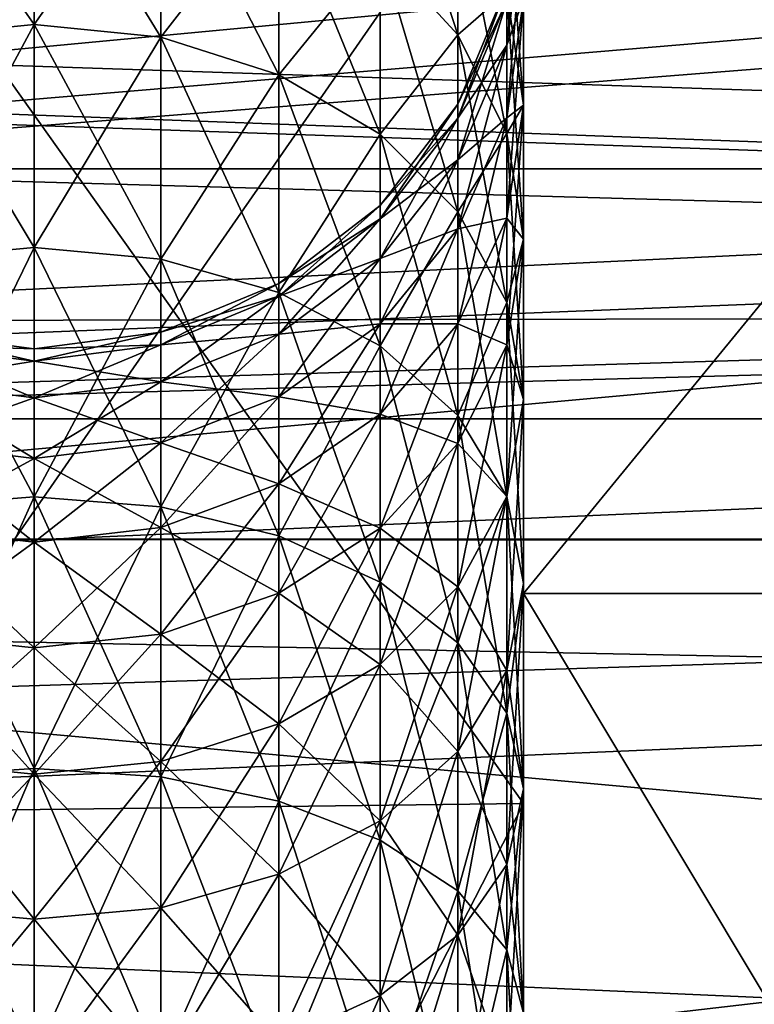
# Model space of a CAD drawing. Extents: x 0 to 200, y 18 to 95.
# Tile 352 of 491: x 150.66 to 152.76, y 50.55 to 53.37. Entities that reach past the tile are written whole.
import ezdxf

# ---------------------------------------------------------------- set-up
doc = ezdxf.new("R2010")
doc.units = 0

msp = doc.modelspace()

# ---------------------------------------------------------------- linework, layer by layer
for points in [[(101.204079, 54.298084, 38.928932), (174.799988, 55.887272, 41), (174.799988, 52.227016, 37.339745)], [(174.799988, 55.887272, 51), (115.346222, 54.298084, 53.071068), (174.799988, 52.227016, 54.660255)], [(152.099991, 53.982014, 42.099998), (152.099991, 55.021244, 41.5), (152.099991, 51.127014, 39.245003)], [(152.099991, 55.021244, 41.5), (152.099991, 51.727016, 38.205772), (152.099991, 51.127014, 39.245003)], [(152.099991, 55.021244, 41.5), (154.799988, 51.727016, 38.205772), (152.099991, 51.727016, 38.205772)], [(152.099991, 55.021244, 41.5), (154.799988, 55.021244, 41.5), (154.799988, 51.727016, 38.205772)], [(152.099991, 55.021244, 50.5), (152.099991, 53.982014, 49.900002), (152.099991, 51.727016, 53.794228)], [(154.799988, 55.021244, 50.5), (152.099991, 55.021244, 50.5), (152.099991, 51.727016, 53.794228)], [(154.799988, 51.727016, 53.794228), (154.799988, 55.021244, 50.5), (152.099991, 51.727016, 53.794228)], [(135.799988, 54.627644, 36.553799), (162.821793, 54.163807, 36.208118), (135.799988, 51.886112, 34.941391)], [(162.640335, 54.414803, 55.581314), (135.799988, 54.627644, 55.446201), (135.799988, 51.886112, 57.058609)], [(165.799988, 54.640976, 39.667881), (136.799988, 53.611908, 38.631443), (165.799988, 52.537247, 37.82296)], [(136.799988, 53.611908, 53.368557), (165.799988, 54.640976, 52.332119), (165.799988, 52.537247, 54.17704)], [(162.911285, 54.031204, 55.884483), (162.640335, 54.414803, 55.581314), (135.799988, 51.886112, 57.058609)], [(101.204079, 54.298084, 38.928932), (174.799988, 52.227016, 37.339745), (99.614899, 52.227016, 37.339745)], [(174.799988, 52.227016, 54.660255), (115.346222, 54.298084, 53.071068), (116.93541, 52.227016, 54.660255)], [(162.821793, 54.163807, 36.208118), (163.43602, 53.207344, 35.610722), (135.799988, 51.886112, 34.941391)], [(163.729385, 52.725121, 56.660549), (162.911285, 54.031204, 55.884483), (135.799988, 51.886112, 57.058609)], [(151.689941, 53.568325, 41.829254), (151.689941, 54.009644, 42.593636), (151.91243, 53.326077, 41.988586)], [(151.689941, 54.009644, 42.593636), (151.91243, 53.750534, 42.723766), (151.91243, 53.326077, 41.988586)], [(152.099991, 51.127014, 52.754997), (152.099991, 53.982014, 49.900002), (150.100616, 51.102016, 52.711697)], [(152.099991, 53.982014, 49.900002), (150.100616, 53.938713, 49.875), (150.100616, 51.102016, 52.711697)], [(150.100616, 53.938713, 42.125), (152.099991, 53.982014, 42.099998), (152.099991, 51.127014, 39.245003)], [(152.099991, 51.727016, 53.794228), (152.099991, 53.982014, 49.900002), (152.099991, 51.127014, 52.754997)], [(150.100616, 53.938713, 42.125), (152.099991, 51.127014, 39.245003), (150.100616, 51.102016, 39.288303)], [(150.699997, 53.910919, 50.396072), (150.337646, 53.871063, 50.369858), (150.337646, 53.318829, 51.111637)], [(150.699997, 53.355373, 51.1423), (150.699997, 53.910919, 50.396072), (150.337646, 53.318829, 51.111637)], [(150.337646, 53.871063, 41.630142), (150.699997, 53.910919, 41.603928), (150.699997, 53.355373, 40.8577)], [(150.699997, 53.355373, 40.8577), (150.699997, 53.910919, 41.603928), (151.062332, 53.318829, 40.888363)], [(150.699997, 53.910919, 41.603928), (151.062332, 53.871063, 41.630142), (151.062332, 53.318829, 40.888363)], [(151.062332, 53.871063, 50.369858), (150.699997, 53.910919, 50.396072), (150.699997, 53.355373, 51.1423)], [(150.337646, 53.871063, 41.630142), (150.699997, 53.355373, 40.8577), (150.337646, 53.318829, 40.888363)], [(151.062332, 53.871063, 50.369858), (150.699997, 53.355373, 51.1423), (151.062332, 53.318829, 51.111637)], [(151.062332, 53.318829, 40.888363), (151.062332, 53.871063, 41.630142), (151.399994, 53.211689, 40.978264)], [(151.062332, 53.871063, 41.630142), (151.399994, 53.754211, 41.706997), (151.399994, 53.211689, 40.978264)], [(151.399994, 53.754211, 50.293003), (151.062332, 53.871063, 50.369858), (151.062332, 53.318829, 51.111637)], [(159.5, 52.942783, 42.700001), (133, 53.827015, 46), (133, 52.942783, 42.700001)], [(159.5, 53.827015, 46), (133, 53.827015, 46), (159.5, 52.942783, 42.700001)], [(159.5, 53.827015, 46), (159.5, 52.942783, 49.299999), (133, 52.942783, 49.299999)], [(133, 53.827015, 46), (159.5, 53.827015, 46), (133, 52.942783, 49.299999)], [(152.099991, 53.649113, 44.477936), (152.099991, 53.782387, 45.233788), (152.052292, 53.296532, 44.561497)], [(152.099991, 53.782387, 45.233788), (152.052292, 53.422493, 45.275852), (152.052292, 53.296532, 44.561497)], [(151.399994, 53.754211, 50.293003), (151.062332, 53.318829, 51.111637), (151.399994, 53.211689, 51.021736)], [(151.399994, 53.211689, 40.978264), (151.399994, 53.754211, 41.706997), (151.689941, 53.041252, 41.121273)], [(151.399994, 53.754211, 41.706997), (151.689941, 53.568325, 41.829254), (151.689941, 53.041252, 41.121273)], [(151.689941, 53.568325, 50.170746), (151.399994, 53.754211, 50.293003), (151.399994, 53.211689, 51.021736)], [(151.91243, 53.750534, 49.276234), (151.689941, 53.568325, 50.170746), (151.91243, 53.326077, 50.011417)], [(151.91243, 53.326077, 41.988586), (151.91243, 53.750534, 42.723766), (152.052292, 53.043972, 42.174129)], [(151.91243, 53.750534, 42.723766), (152.052292, 53.448795, 42.875305), (152.052292, 53.043972, 42.174129)], [(152.052292, 53.448795, 49.124695), (151.91243, 53.750534, 49.276234), (151.91243, 53.326077, 50.011417)], [(152.052292, 53.448795, 42.875305), (152.052292, 53.769482, 43.618736), (152.099991, 53.124989, 43.037926)], [(152.052292, 53.769482, 43.618736), (152.099991, 53.428986, 43.742668), (152.099991, 53.124989, 43.037926)], [(152.099991, 53.428986, 43.742668), (152.099991, 53.649113, 44.477936), (152.052292, 53.088493, 43.866596)], [(152.099991, 53.649113, 44.477936), (152.052292, 53.296532, 44.561497), (152.052292, 53.088493, 43.866596)], [(152.052292, 53.422493, 46.724148), (152.099991, 53.649113, 47.522064), (152.052292, 53.296532, 47.438503)], [(152.099991, 53.649113, 47.522064), (152.099991, 53.428986, 48.257332), (152.052292, 53.296532, 47.438503)], [(165.799988, 52.537247, 37.82296), (136.799988, 53.611908, 38.631443), (136.799988, 52.48365, 37.906357)], [(136.799988, 53.611908, 53.368557), (165.799988, 52.537247, 54.17704), (136.799988, 52.48365, 54.093643)], [(151.689941, 53.568325, 50.170746), (151.399994, 53.211689, 51.021736), (151.689941, 53.041252, 50.878727)], [(151.689941, 53.041252, 41.121273), (151.689941, 53.568325, 41.829254), (151.91243, 52.819141, 41.307652)], [(151.689941, 53.568325, 41.829254), (151.91243, 53.326077, 41.988586), (151.91243, 52.819141, 41.307652)], [(151.91243, 53.326077, 50.011417), (151.689941, 53.568325, 50.170746), (151.689941, 53.041252, 50.878727)], [(152.052292, 53.422493, 45.275852), (152.052292, 53.464668, 46), (151.91243, 53.08712, 45.315052)], [(152.052292, 53.464668, 46), (151.91243, 53.127014, 46), (151.91243, 53.08712, 45.315052)], [(152.052292, 53.464668, 46), (152.052292, 53.422493, 46.724148), (151.91243, 53.127014, 46)], [(152.052292, 53.448795, 49.124695), (151.91243, 53.326077, 50.011417), (152.052292, 53.043972, 49.825871)], [(152.052292, 53.043972, 42.174129), (152.052292, 53.448795, 42.875305), (152.099991, 52.741234, 42.373241)], [(152.052292, 53.448795, 42.875305), (152.099991, 53.124989, 43.037926), (152.099991, 52.741234, 42.373241)], [(152.099991, 53.124989, 48.962074), (152.052292, 53.448795, 49.124695), (152.052292, 53.043972, 49.825871)], [(152.099991, 53.428986, 48.257332), (152.052292, 53.448795, 49.124695), (152.099991, 53.124989, 48.962074)], [(152.052292, 53.296532, 44.561497), (152.052292, 53.422493, 45.275852), (151.91243, 52.967979, 44.639366)], [(152.052292, 53.422493, 45.275852), (151.91243, 53.08712, 45.315052), (151.91243, 52.967979, 44.639366)], [(151.91243, 53.127014, 46), (152.052292, 53.422493, 46.724148), (151.91243, 53.08712, 46.684948)], [(152.052292, 53.422493, 46.724148), (152.052292, 53.296532, 47.438503), (151.91243, 53.08712, 46.684948)], [(152.099991, 53.124989, 43.037926), (152.099991, 53.428986, 43.742668), (152.052292, 52.801186, 43.200546)], [(152.099991, 53.428986, 43.742668), (152.052292, 53.088493, 43.866596), (152.052292, 52.801186, 43.200546)], [(152.052292, 53.296532, 47.438503), (152.099991, 53.428986, 48.257332), (152.052292, 53.088493, 48.133404)], [(152.099991, 53.428986, 48.257332), (152.099991, 53.124989, 48.962074), (152.052292, 53.088493, 48.133404)], [(150.699997, 53.355373, 51.1423), (150.337646, 53.318829, 51.111637), (150.337646, 52.684212, 51.78429)], [(150.699997, 52.716949, 51.818989), (150.699997, 53.355373, 51.1423), (150.337646, 52.684212, 51.78429)], [(150.337646, 53.318829, 40.888363), (150.699997, 53.355373, 40.8577), (150.699997, 52.716949, 40.181011)], [(150.699997, 52.716949, 40.181011), (150.699997, 53.355373, 40.8577), (151.062332, 52.684212, 40.21571)], [(150.699997, 53.355373, 40.8577), (151.062332, 53.318829, 40.888363), (151.062332, 52.684212, 40.21571)], [(151.062332, 53.318829, 51.111637), (150.699997, 53.355373, 51.1423), (150.699997, 52.716949, 51.818989)], [(150.337646, 53.318829, 40.888363), (150.699997, 52.716949, 40.181011), (150.337646, 52.684212, 40.21571)], [(151.062332, 53.318829, 51.111637), (150.699997, 52.716949, 51.818989), (151.062332, 52.684212, 51.78429)], [(151.062332, 52.684212, 40.21571), (151.062332, 53.318829, 40.888363), (151.399994, 52.588234, 40.31744)], [(151.062332, 53.318829, 40.888363), (151.399994, 53.211689, 40.978264), (151.399994, 52.588234, 40.31744)], [(151.399994, 53.211689, 51.021736), (151.062332, 53.318829, 51.111637), (151.062332, 52.684212, 51.78429)], [(151.91243, 53.326077, 50.011417), (151.689941, 53.041252, 50.878727), (151.91243, 52.819141, 50.692348)], [(151.91243, 52.819141, 41.307652), (151.91243, 53.326077, 41.988586), (152.052292, 52.560482, 41.524689)], [(151.91243, 53.326077, 41.988586), (152.052292, 53.043972, 42.174129), (152.052292, 52.560482, 41.524689)], [(152.052292, 53.043972, 49.825871), (151.91243, 53.326077, 50.011417), (151.91243, 52.819141, 50.692348)], [(152.052292, 53.088493, 43.866596), (152.052292, 53.296532, 44.561497), (151.91243, 52.771202, 43.982082)], [(152.052292, 53.296532, 44.561497), (151.91243, 52.967979, 44.639366), (151.91243, 52.771202, 43.982082)], [(151.91243, 53.08712, 46.684948), (152.052292, 53.296532, 47.438503), (151.91243, 52.967979, 47.360634)], [(152.052292, 53.296532, 47.438503), (152.052292, 53.088493, 48.133404), (151.91243, 52.967979, 47.360634)], [(163.43602, 53.207344, 35.610722), (163.580246, 52.98278, 35.470463), (135.799988, 51.886112, 34.941391)], [(151.399994, 53.211689, 51.021736), (151.062332, 52.684212, 51.78429), (151.399994, 52.588234, 51.68256)], [(151.399994, 52.588234, 40.31744), (151.399994, 53.211689, 40.978264), (151.689941, 52.435555, 40.479271)], [(151.399994, 53.211689, 40.978264), (151.689941, 53.041252, 41.121273), (151.689941, 52.435555, 40.479271)], [(151.689941, 53.041252, 50.878727), (151.399994, 53.211689, 51.021736), (151.399994, 52.588234, 51.68256)], [(151.91243, 53.08712, 45.315052), (151.91243, 53.127014, 46), (151.689941, 52.799133, 45.348713)], [(151.91243, 53.127014, 46), (151.689941, 52.837067, 46), (151.689941, 52.799133, 45.348713)], [(151.91243, 53.127014, 46), (151.91243, 53.08712, 46.684948), (151.689941, 52.837067, 46)], [(152.099991, 52.741234, 42.373241), (152.099991, 53.124989, 43.037926), (152.052292, 52.438499, 42.572353)], [(152.099991, 53.124989, 43.037926), (152.052292, 52.801186, 43.200546), (152.052292, 52.438499, 42.572353)], [(152.099991, 53.124989, 48.962074), (152.052292, 53.043972, 49.825871), (152.099991, 52.741234, 49.626759)], [(152.052292, 52.801186, 48.799454), (152.099991, 53.124989, 48.962074), (152.099991, 52.741234, 49.626759)], [(152.052292, 53.088493, 48.133404), (152.099991, 53.124989, 48.962074), (152.052292, 52.801186, 48.799454)], [(151.91243, 52.967979, 44.639366), (151.91243, 53.08712, 45.315052), (151.689941, 52.685844, 44.706234)], [(151.91243, 53.08712, 45.315052), (151.689941, 52.799133, 45.348713), (151.689941, 52.685844, 44.706234)], [(151.689941, 52.837067, 46), (151.91243, 53.08712, 46.684948), (151.689941, 52.799133, 46.651287)], [(151.91243, 53.08712, 46.684948), (151.91243, 52.967979, 47.360634), (151.689941, 52.799133, 46.651287)], [(152.052292, 52.801186, 43.200546), (152.052292, 53.088493, 43.866596), (151.91243, 52.499447, 43.352085)], [(152.052292, 53.088493, 43.866596), (151.91243, 52.771202, 43.982082), (151.91243, 52.499447, 43.352085)], [(151.91243, 52.967979, 47.360634), (152.052292, 53.088493, 48.133404), (151.91243, 52.771202, 48.017918)], [(152.052292, 53.088493, 48.133404), (152.052292, 52.801186, 48.799454), (151.91243, 52.771202, 48.017918)], [(151.689941, 53.041252, 50.878727), (151.399994, 52.588234, 51.68256), (151.689941, 52.435555, 51.520729)], [(151.689941, 52.435555, 40.479271), (151.689941, 53.041252, 41.121273), (151.91243, 52.23658, 40.690174)], [(151.689941, 53.041252, 41.121273), (151.91243, 52.819141, 41.307652), (151.91243, 52.23658, 40.690174)], [(151.91243, 52.819141, 50.692348), (151.689941, 53.041252, 50.878727), (151.689941, 52.435555, 51.520729)], [(152.052292, 53.043972, 49.825871), (151.91243, 52.819141, 50.692348), (152.052292, 52.560482, 50.475311)], [(152.052292, 52.560482, 41.524689), (152.052292, 53.043972, 42.174129), (152.099991, 52.282909, 41.757603)], [(152.052292, 53.043972, 42.174129), (152.099991, 52.741234, 42.373241), (152.099991, 52.282909, 41.757603)], [(152.099991, 52.741234, 49.626759), (152.052292, 53.043972, 49.825871), (152.052292, 52.560482, 50.475311)], [(135.799988, 51.886112, 34.941391), (163.580246, 52.98278, 35.470463), (164.1866, 51.880817, 34.95274)], [(151.91243, 52.771202, 43.982082), (151.91243, 52.967979, 44.639366), (151.689941, 52.498737, 44.081249)], [(151.91243, 52.967979, 44.639366), (151.689941, 52.685844, 44.706234), (151.689941, 52.498737, 44.081249)], [(151.689941, 52.799133, 46.651287), (151.91243, 52.967979, 47.360634), (151.689941, 52.685844, 47.293766)], [(151.91243, 52.967979, 47.360634), (151.91243, 52.771202, 48.017918), (151.689941, 52.685844, 47.293766)], [(159.5, 50.527016, 40.284233), (133, 52.942783, 42.700001), (133, 50.527016, 40.284233)], [(159.5, 52.942783, 42.700001), (133, 52.942783, 42.700001), (159.5, 50.527016, 40.284233)], [(159.5, 52.942783, 49.299999), (159.5, 50.527016, 51.715767), (133, 50.527016, 51.715767)], [(133, 52.942783, 49.299999), (159.5, 52.942783, 49.299999), (133, 50.527016, 51.715767)], [(151.689941, 52.799133, 45.348713), (151.689941, 52.837067, 46), (151.399994, 52.578152, 45.374542)], [(151.689941, 52.837067, 46), (151.399994, 52.614578, 46), (151.399994, 52.578152, 45.374542)], [(151.689941, 52.837067, 46), (151.689941, 52.799133, 46.651287), (151.399994, 52.614578, 46)], [(151.689941, 52.685844, 44.706234), (151.689941, 52.799133, 45.348713), (151.399994, 52.469357, 44.757542)], [(151.689941, 52.799133, 45.348713), (151.399994, 52.578152, 45.374542), (151.399994, 52.469357, 44.757542)], [(151.399994, 52.614578, 46), (151.689941, 52.799133, 46.651287), (151.399994, 52.578152, 46.625458)], [(151.689941, 52.799133, 46.651287), (151.689941, 52.685844, 47.293766), (151.399994, 52.578152, 46.625458)], [(151.91243, 52.819141, 50.692348), (151.689941, 52.435555, 51.520729), (151.91243, 52.23658, 51.309826)], [(151.91243, 52.23658, 40.690174), (151.91243, 52.819141, 41.307652), (152.052292, 52.004868, 40.935772)], [(151.91243, 52.819141, 41.307652), (152.052292, 52.560482, 41.524689), (152.052292, 52.004868, 40.935772)], [(152.052292, 52.560482, 50.475311), (151.91243, 52.819141, 50.692348), (151.91243, 52.23658, 51.309826)], [(152.052292, 52.438499, 42.572353), (152.052292, 52.801186, 43.200546), (151.91243, 52.156395, 42.757896)], [(152.052292, 52.801186, 43.200546), (151.91243, 52.499447, 43.352085), (151.91243, 52.156395, 42.757896)], [(151.91243, 52.499447, 48.647915), (152.052292, 52.801186, 48.799454), (152.052292, 52.438499, 49.427647)], [(151.91243, 52.771202, 48.017918), (152.052292, 52.801186, 48.799454), (151.91243, 52.499447, 48.647915)], [(152.052292, 52.801186, 48.799454), (152.099991, 52.741234, 49.626759), (152.052292, 52.438499, 49.427647)], [(151.91243, 52.499447, 43.352085), (151.91243, 52.771202, 43.982082), (151.689941, 52.240341, 43.482216)], [(151.91243, 52.771202, 43.982082), (151.689941, 52.498737, 44.081249), (151.689941, 52.240341, 43.482216)], [(151.689941, 52.685844, 47.293766), (151.91243, 52.771202, 48.017918), (151.689941, 52.498737, 47.918751)], [(151.91243, 52.771202, 48.017918), (151.91243, 52.499447, 48.647915), (151.689941, 52.498737, 47.918751)], [(152.099991, 52.282909, 41.757603), (152.099991, 52.741234, 42.373241), (152.052292, 52.005337, 41.990513)], [(152.099991, 52.741234, 42.373241), (152.052292, 52.438499, 42.572353), (152.052292, 52.005337, 41.990513)], [(152.099991, 52.741234, 49.626759), (152.052292, 52.560482, 50.475311), (152.099991, 52.282909, 50.242397)], [(152.052292, 52.438499, 49.427647), (152.099991, 52.741234, 49.626759), (152.099991, 52.282909, 50.242397)], [(163.773148, 52.655239, 56.702072), (163.729385, 52.725121, 56.660549), (135.799988, 51.886112, 57.058609)], [(150.699997, 52.716949, 51.818989), (150.337646, 52.684212, 51.78429), (150.337646, 51.9758, 52.378719)], [(150.699997, 52.004284, 52.416985), (150.699997, 52.716949, 51.818989), (150.337646, 51.9758, 52.378719)], [(150.337646, 52.684212, 40.21571), (150.699997, 52.716949, 40.181011), (150.699997, 52.004284, 39.583015)], [(150.699997, 52.004284, 39.583015), (150.699997, 52.716949, 40.181011), (151.062332, 51.9758, 39.621281)], [(150.699997, 52.716949, 40.181011), (151.062332, 52.684212, 40.21571), (151.062332, 51.9758, 39.621281)], [(151.062332, 52.684212, 51.78429), (150.699997, 52.716949, 51.818989), (150.699997, 52.004284, 52.416985)], [(150.337646, 52.684212, 40.21571), (150.699997, 52.004284, 39.583015), (150.337646, 51.9758, 39.621281)], [(151.062332, 52.684212, 51.78429), (150.699997, 52.004284, 52.416985), (151.062332, 51.9758, 52.378719)], [(151.062332, 51.9758, 39.621281), (151.062332, 52.684212, 40.21571), (151.399994, 51.892281, 39.733463)], [(151.062332, 52.684212, 40.21571), (151.399994, 52.588234, 40.31744), (151.399994, 51.892281, 39.733463)], [(151.399994, 52.588234, 51.68256), (151.062332, 52.684212, 51.78429), (151.062332, 51.9758, 52.378719)], [(151.689941, 52.498737, 44.081249), (151.689941, 52.685844, 44.706234), (151.399994, 52.289669, 44.157345)], [(151.689941, 52.685844, 44.706234), (151.399994, 52.469357, 44.757542), (151.399994, 52.289669, 44.157345)], [(151.399994, 52.578152, 46.625458), (151.689941, 52.685844, 47.293766), (151.399994, 52.469357, 47.242458)], [(151.689941, 52.685844, 47.293766), (151.689941, 52.498737, 47.918751), (151.399994, 52.469357, 47.242458)], [(163.773148, 52.655239, 56.702072), (135.799988, 51.886112, 57.058609), (164.179993, 51.877483, 57.038631)], [(151.399994, 52.578152, 45.374542), (151.399994, 52.614578, 46), (151.062332, 52.439236, 45.390778)], [(151.399994, 52.614578, 46), (151.062332, 52.47472, 46), (151.062332, 52.439236, 45.390778)], [(151.399994, 52.614578, 46), (151.399994, 52.578152, 46.625458), (151.062332, 52.47472, 46)], [(151.399994, 52.588234, 51.68256), (151.062332, 51.9758, 52.378719), (151.399994, 51.892281, 52.266537)], [(151.399994, 52.469357, 44.757542), (151.399994, 52.578152, 45.374542), (151.062332, 52.333267, 44.789795)], [(151.399994, 52.578152, 45.374542), (151.062332, 52.439236, 45.390778), (151.062332, 52.333267, 44.789795)], [(151.062332, 52.47472, 46), (151.399994, 52.578152, 46.625458), (151.062332, 52.439236, 46.609222)], [(151.399994, 52.578152, 46.625458), (151.399994, 52.469357, 47.242458), (151.062332, 52.439236, 46.609222)], [(151.399994, 51.892281, 39.733463), (151.399994, 52.588234, 40.31744), (151.689941, 51.759418, 39.911926)], [(151.399994, 52.588234, 40.31744), (151.689941, 52.435555, 40.479271), (151.689941, 51.759418, 39.911926)], [(151.689941, 52.435555, 51.520729), (151.399994, 52.588234, 51.68256), (151.399994, 51.892281, 52.266537)], [(152.052292, 52.560482, 50.475311), (151.91243, 52.23658, 51.309826), (152.052292, 52.004868, 51.064228)], [(152.052292, 52.004868, 40.935772), (152.052292, 52.560482, 41.524689), (152.099991, 51.75621, 41.199333)], [(152.052292, 52.560482, 41.524689), (152.099991, 52.282909, 41.757603), (152.099991, 51.75621, 41.199333)], [(152.099991, 52.282909, 50.242397), (152.052292, 52.560482, 50.475311), (152.052292, 52.004868, 51.064228)], [(165.799988, 52.537247, 37.82296), (136.799988, 51.277313, 37.131088), (165.799988, 49.996166, 36.651508)], [(136.799988, 51.277313, 54.868912), (165.799988, 52.537247, 54.17704), (165.799988, 49.996166, 55.348492)], [(165.799988, 52.537247, 37.82296), (136.799988, 52.48365, 37.906357), (136.799988, 51.277313, 37.131088)], [(136.799988, 52.48365, 54.093643), (165.799988, 52.537247, 54.17704), (136.799988, 51.277313, 54.868912)], [(151.689941, 52.240341, 43.482216), (151.689941, 52.498737, 44.081249), (151.399994, 52.041519, 43.582066)], [(151.689941, 52.498737, 44.081249), (151.399994, 52.289669, 44.157345), (151.399994, 52.041519, 43.582066)], [(151.399994, 52.289669, 47.842655), (151.689941, 52.498737, 47.918751), (151.689941, 52.240341, 48.517788)], [(151.399994, 52.469357, 47.242458), (151.689941, 52.498737, 47.918751), (151.399994, 52.289669, 47.842655)], [(151.91243, 52.156395, 42.757896), (151.91243, 52.499447, 43.352085), (151.689941, 51.914143, 42.917229)], [(151.91243, 52.499447, 43.352085), (151.689941, 52.240341, 43.482216), (151.689941, 51.914143, 42.917229)], [(151.689941, 52.240341, 48.517788), (151.91243, 52.499447, 48.647915), (151.91243, 52.156395, 49.242104)], [(151.689941, 52.498737, 47.918751), (151.91243, 52.499447, 48.647915), (151.689941, 52.240341, 48.517788)], [(151.91243, 52.499447, 48.647915), (152.052292, 52.438499, 49.427647), (151.91243, 52.156395, 49.242104)], [(150.337646, 52.47472, 46), (150.699997, 52.427017, 46), (150.699997, 52.391853, 46.603683)], [(150.337646, 52.439236, 46.609222), (150.337646, 52.47472, 46), (150.699997, 52.391853, 46.603683)], [(150.337646, 52.47472, 46), (150.337646, 52.439236, 45.390778), (150.699997, 52.427017, 46)], [(151.062332, 52.439236, 45.390778), (151.062332, 52.47472, 46), (150.699997, 52.391853, 45.396317)], [(151.062332, 52.47472, 46), (150.699997, 52.427017, 46), (150.699997, 52.391853, 45.396317)], [(151.062332, 52.47472, 46), (151.062332, 52.439236, 46.609222), (150.699997, 52.427017, 46)], [(151.399994, 52.289669, 44.157345), (151.399994, 52.469357, 44.757542), (151.062332, 52.158245, 44.205181)], [(151.399994, 52.469357, 44.757542), (151.062332, 52.333267, 44.789795), (151.062332, 52.158245, 44.205181)], [(151.062332, 52.333267, 47.210205), (151.399994, 52.469357, 47.242458), (151.399994, 52.289669, 47.842655)], [(151.062332, 52.439236, 46.609222), (151.399994, 52.469357, 47.242458), (151.062332, 52.333267, 47.210205)], [(150.337646, 52.439236, 46.609222), (150.699997, 52.391853, 46.603683), (150.699997, 52.28685, 47.199203)], [(150.337646, 52.333267, 47.210205), (150.337646, 52.439236, 46.609222), (150.699997, 52.28685, 47.199203)], [(150.699997, 52.391853, 45.396317), (150.337646, 52.439236, 45.390778), (150.337646, 52.333267, 44.789795)], [(150.699997, 52.427017, 46), (150.337646, 52.439236, 45.390778), (150.699997, 52.391853, 45.396317)], [(151.062332, 52.333267, 44.789795), (151.062332, 52.439236, 45.390778), (150.699997, 52.28685, 44.800797)], [(151.062332, 52.439236, 45.390778), (150.699997, 52.391853, 45.396317), (150.699997, 52.28685, 44.800797)], [(150.699997, 52.391853, 46.603683), (151.062332, 52.439236, 46.609222), (151.062332, 52.333267, 47.210205)], [(150.699997, 52.427017, 46), (151.062332, 52.439236, 46.609222), (150.699997, 52.391853, 46.603683)], [(151.689941, 52.435555, 51.520729), (151.399994, 51.892281, 52.266537), (151.689941, 51.759418, 52.088074)], [(151.689941, 51.759418, 39.911926), (151.689941, 52.435555, 40.479271), (151.91243, 51.586273, 40.144501)], [(151.689941, 52.435555, 40.479271), (151.91243, 52.23658, 40.690174), (151.91243, 51.586273, 40.144501)], [(151.91243, 52.23658, 51.309826), (151.689941, 52.435555, 51.520729), (151.689941, 51.759418, 52.088074)], [(152.052292, 52.005337, 41.990513), (152.052292, 52.438499, 42.572353), (151.91243, 51.746677, 42.207554)], [(152.052292, 52.438499, 42.572353), (151.91243, 52.156395, 42.757896), (151.91243, 51.746677, 42.207554)], [(151.91243, 52.156395, 49.242104), (152.052292, 52.438499, 49.427647), (152.052292, 52.005337, 50.009487)], [(152.052292, 52.438499, 49.427647), (152.099991, 52.282909, 50.242397), (152.052292, 52.005337, 50.009487)], [(150.699997, 52.391853, 45.396317), (150.337646, 52.333267, 44.789795), (150.699997, 52.28685, 44.800797)], [(150.699997, 52.391853, 46.603683), (151.062332, 52.333267, 47.210205), (150.699997, 52.28685, 47.199203)], [(150.337646, 52.333267, 47.210205), (150.699997, 52.28685, 47.199203), (150.699997, 52.113419, 47.778503)], [(150.337646, 52.158245, 47.794819), (150.337646, 52.333267, 47.210205), (150.699997, 52.113419, 47.778503)], [(150.699997, 52.28685, 44.800797), (150.337646, 52.333267, 44.789795), (150.337646, 52.158245, 44.205181)], [(151.062332, 52.158245, 44.205181), (151.062332, 52.333267, 44.789795), (150.699997, 52.113419, 44.221497)], [(151.062332, 52.333267, 44.789795), (150.699997, 52.28685, 44.800797), (150.699997, 52.113419, 44.221497)], [(150.699997, 52.28685, 47.199203), (151.062332, 52.333267, 47.210205), (151.062332, 52.158245, 47.794819)], [(151.062332, 52.333267, 47.210205), (151.399994, 52.289669, 47.842655), (151.062332, 52.158245, 47.794819)], [(150.699997, 52.28685, 44.800797), (150.337646, 52.158245, 44.205181), (150.699997, 52.113419, 44.221497)], [(150.699997, 52.28685, 47.199203), (151.062332, 52.158245, 47.794819), (150.699997, 52.113419, 47.778503)], [(151.399994, 52.041519, 43.582066), (151.399994, 52.289669, 44.157345), (151.062332, 51.916534, 43.644836)], [(151.399994, 52.289669, 44.157345), (151.062332, 52.158245, 44.205181), (151.062332, 51.916534, 43.644836)], [(151.062332, 52.158245, 47.794819), (151.399994, 52.289669, 47.842655), (151.399994, 52.041519, 48.417934)], [(151.399994, 52.289669, 47.842655), (151.689941, 52.240341, 48.517788), (151.399994, 52.041519, 48.417934)], [(152.099991, 51.75621, 41.199333), (152.099991, 52.282909, 41.757603), (152.052292, 51.507553, 41.462894)], [(152.099991, 52.282909, 41.757603), (152.052292, 52.005337, 41.990513), (152.052292, 51.507553, 41.462894)], [(152.099991, 52.282909, 50.242397), (152.052292, 52.004868, 51.064228), (152.099991, 51.75621, 50.800667)], [(152.052292, 52.005337, 50.009487), (152.099991, 52.282909, 50.242397), (152.099991, 51.75621, 50.800667)], [(151.689941, 51.914143, 42.917229), (151.689941, 52.240341, 43.482216), (151.399994, 51.72826, 43.039486)], [(151.689941, 52.240341, 43.482216), (151.399994, 52.041519, 43.582066), (151.399994, 51.72826, 43.039486)], [(151.399994, 52.041519, 48.417934), (151.689941, 52.240341, 48.517788), (151.689941, 51.914143, 49.082775)], [(151.689941, 52.240341, 48.517788), (151.91243, 52.156395, 49.242104), (151.689941, 51.914143, 49.082775)], [(151.91243, 52.23658, 51.309826), (151.689941, 51.759418, 52.088074), (151.91243, 51.586273, 51.855499)], [(151.91243, 51.586273, 40.144501), (151.91243, 52.23658, 40.690174), (152.052292, 51.38464, 40.41534)], [(151.91243, 52.23658, 40.690174), (152.052292, 52.004868, 40.935772), (152.052292, 51.38464, 40.41534)], [(152.052292, 52.004868, 51.064228), (151.91243, 52.23658, 51.309826), (151.91243, 51.586273, 51.855499)], [(98.615891, 49.815205, 36.34074), (174.799988, 52.227016, 37.339745), (174.799988, 47.227016, 36)], [(99.614899, 52.227016, 37.339745), (174.799988, 52.227016, 37.339745), (98.615891, 49.815205, 36.34074)], [(174.799988, 52.227016, 54.660255), (116.93541, 52.227016, 54.660255), (117.93441, 49.815205, 55.65926)], [(174.799988, 52.227016, 54.660255), (117.93441, 49.815205, 55.65926), (174.799988, 47.227016, 56)], [(150.337646, 52.158245, 47.794819), (150.699997, 52.113419, 47.778503), (150.699997, 51.873905, 48.333755)], [(150.337646, 51.916534, 48.355164), (150.337646, 52.158245, 47.794819), (150.699997, 51.873905, 48.333755)], [(150.699997, 52.113419, 44.221497), (150.337646, 52.158245, 44.205181), (150.337646, 51.916534, 43.644836)], [(151.062332, 51.916534, 43.644836), (151.062332, 52.158245, 44.205181), (150.699997, 51.873905, 43.666245)], [(151.062332, 52.158245, 44.205181), (150.699997, 52.113419, 44.221497), (150.699997, 51.873905, 43.666245)], [(150.699997, 52.113419, 47.778503), (151.062332, 52.158245, 47.794819), (151.062332, 51.916534, 48.355164)], [(151.062332, 52.158245, 47.794819), (151.399994, 52.041519, 48.417934), (151.062332, 51.916534, 48.355164)], [(151.91243, 51.746677, 42.207554), (151.91243, 52.156395, 42.757896), (151.689941, 51.524563, 42.393929)], [(151.91243, 52.156395, 42.757896), (151.689941, 51.914143, 42.917229), (151.689941, 51.524563, 42.393929)], [(151.689941, 51.914143, 49.082775), (151.91243, 52.156395, 49.242104), (151.91243, 51.746677, 49.792446)], [(151.91243, 52.156395, 49.242104), (152.052292, 52.005337, 50.009487), (151.91243, 51.746677, 49.792446)], [(150.699997, 52.113419, 44.221497), (150.337646, 51.916534, 43.644836), (150.699997, 51.873905, 43.666245)], [(150.699997, 52.113419, 47.778503), (151.062332, 51.916534, 48.355164), (150.699997, 51.873905, 48.333755)], [(151.399994, 51.72826, 43.039486), (151.399994, 52.041519, 43.582066), (151.062332, 51.611408, 43.116341)], [(151.399994, 52.041519, 43.582066), (151.062332, 51.916534, 43.644836), (151.062332, 51.611408, 43.116341)], [(151.062332, 51.916534, 48.355164), (151.399994, 52.041519, 48.417934), (151.399994, 51.72826, 48.960514)], [(151.399994, 52.041519, 48.417934), (151.689941, 51.914143, 49.082775), (151.399994, 51.72826, 48.960514)], [(150.699997, 52.004284, 52.416985), (150.337646, 51.9758, 52.378719), (150.337646, 51.203163, 52.88689)], [(150.699997, 51.227013, 52.928204), (150.699997, 52.004284, 52.416985), (150.337646, 51.203163, 52.88689)], [(150.337646, 51.9758, 39.621281), (150.699997, 52.004284, 39.583015), (150.699997, 51.227013, 39.071796)], [(150.699997, 51.227013, 39.071796), (150.699997, 52.004284, 39.583015), (151.062332, 51.203163, 39.11311)], [(150.699997, 52.004284, 39.583015), (151.062332, 51.9758, 39.621281), (151.062332, 51.203163, 39.11311)], [(151.062332, 51.9758, 52.378719), (150.699997, 52.004284, 52.416985), (150.699997, 51.227013, 52.928204)], [(152.052292, 51.507553, 41.462894), (152.052292, 52.005337, 41.990513), (151.91243, 51.275841, 41.708496)], [(152.052292, 52.005337, 41.990513), (151.91243, 51.746677, 42.207554), (151.91243, 51.275841, 41.708496)], [(151.91243, 51.746677, 49.792446), (152.052292, 52.005337, 50.009487), (152.052292, 51.507553, 50.537106)], [(152.052292, 52.004868, 51.064228), (151.91243, 51.586273, 51.855499), (152.052292, 51.38464, 51.58466)], [(152.052292, 52.005337, 50.009487), (152.099991, 51.75621, 50.800667), (152.052292, 51.507553, 50.537106)], [(152.052292, 51.38464, 40.41534), (152.052292, 52.004868, 40.935772), (152.099991, 51.168262, 40.705986)], [(152.052292, 52.004868, 40.935772), (152.099991, 51.75621, 41.199333), (152.099991, 51.168262, 40.705986)], [(152.099991, 51.75621, 50.800667), (152.052292, 52.004868, 51.064228), (152.052292, 51.38464, 51.58466)], [(150.337646, 51.9758, 39.621281), (150.699997, 51.227013, 39.071796), (150.337646, 51.203163, 39.11311)], [(151.062332, 51.9758, 52.378719), (150.699997, 51.227013, 52.928204), (151.062332, 51.203163, 52.88689)], [(151.062332, 51.203163, 39.11311), (151.062332, 51.9758, 39.621281), (151.399994, 51.133236, 39.234234)], [(151.062332, 51.9758, 39.621281), (151.399994, 51.892281, 39.733463), (151.399994, 51.133236, 39.234234)], [(151.399994, 51.892281, 52.266537), (151.062332, 51.9758, 52.378719), (151.062332, 51.203163, 52.88689)], [(150.337646, 51.916534, 48.355164), (150.699997, 51.873905, 48.333755), (150.699997, 51.571552, 48.857449)], [(150.337646, 51.611408, 48.883659), (150.337646, 51.916534, 48.355164), (150.699997, 51.571552, 48.857449)], [(150.699997, 51.873905, 43.666245), (150.337646, 51.916534, 43.644836), (150.337646, 51.611408, 43.116341)], [(151.062332, 51.611408, 43.116341), (151.062332, 51.916534, 43.644836), (150.699997, 51.571552, 43.142555)], [(151.062332, 51.916534, 43.644836), (150.699997, 51.873905, 43.666245), (150.699997, 51.571552, 43.142555)], [(150.699997, 51.873905, 48.333755), (151.062332, 51.916534, 48.355164), (151.062332, 51.611408, 48.883659)], [(151.062332, 51.916534, 48.355164), (151.399994, 51.72826, 48.960514), (151.062332, 51.611408, 48.883659)], [(151.399994, 51.892281, 52.266537), (151.062332, 51.203163, 52.88689), (151.399994, 51.133236, 52.765766)], [(151.689941, 51.524563, 42.393929), (151.689941, 51.914143, 42.917229), (151.399994, 51.35413, 42.536942)], [(151.689941, 51.914143, 42.917229), (151.399994, 51.72826, 43.039486), (151.399994, 51.35413, 42.536942)], [(151.399994, 51.72826, 48.960514), (151.689941, 51.914143, 49.082775), (151.689941, 51.524563, 49.606071)], [(151.399994, 51.133236, 39.234234), (151.399994, 51.892281, 39.733463), (151.689941, 51.021988, 39.42691)], [(151.399994, 51.892281, 39.733463), (151.689941, 51.759418, 39.911926), (151.689941, 51.021988, 39.42691)], [(151.689941, 51.759418, 52.088074), (151.399994, 51.892281, 52.266537), (151.399994, 51.133236, 52.765766)], [(151.689941, 51.914143, 49.082775), (151.91243, 51.746677, 49.792446), (151.689941, 51.524563, 49.606071)], [(164.475601, 51.312389, 57.283161), (135.799988, 51.886112, 57.058609), (135.799988, 48.817287, 57.894161)], [(135.799988, 51.886112, 34.941391), (164.1866, 51.880817, 34.95274), (145.074127, 49.662716, 34.249794)], [(164.179993, 51.877483, 57.038631), (135.799988, 51.886112, 57.058609), (164.475601, 51.312389, 57.283161)], [(145.074127, 49.662716, 34.249794), (164.1866, 51.880817, 34.95274), (145.669281, 49.496815, 34.216736)], [(145.669281, 49.496815, 34.216736), (164.1866, 51.880817, 34.95274), (145.724777, 49.48135, 34.213654)], [(145.724777, 49.48135, 34.213654), (164.1866, 51.880817, 34.95274), (146.301407, 49.113602, 34.149227)], [(146.301407, 49.113602, 34.149227), (164.1866, 51.880817, 34.95274), (146.423447, 48.971775, 34.129887)], [(146.423447, 48.971775, 34.129887), (164.1866, 51.880817, 34.95274), (146.556702, 48.816887, 34.108761)], [(164.1866, 51.880817, 34.95274), (164.309387, 51.657681, 34.847904), (146.556702, 48.816887, 34.108761)], [(150.699997, 51.873905, 43.666245), (150.337646, 51.611408, 43.116341), (150.699997, 51.571552, 43.142555)], [(150.699997, 51.873905, 48.333755), (151.062332, 51.611408, 48.883659), (150.699997, 51.571552, 48.857449)], [(151.689941, 51.759418, 52.088074), (151.399994, 51.133236, 52.765766), (151.689941, 51.021988, 52.57309)], [(151.689941, 51.021988, 39.42691), (151.689941, 51.759418, 39.911926), (151.91243, 50.877014, 39.678017)], [(151.689941, 51.759418, 39.911926), (151.91243, 51.586273, 40.144501), (151.91243, 50.877014, 39.678017)], [(151.91243, 51.586273, 51.855499), (151.689941, 51.759418, 52.088074), (151.689941, 51.021988, 52.57309)], [(152.099991, 51.168262, 40.705986), (152.099991, 51.75621, 41.199333), (152.052292, 50.951881, 40.996632)], [(152.099991, 51.75621, 41.199333), (152.052292, 51.507553, 41.462894), (152.052292, 50.951881, 40.996632)], [(152.099991, 51.75621, 50.800667), (152.052292, 51.38464, 51.58466), (152.099991, 51.168262, 51.294014)], [(152.052292, 51.507553, 50.537106), (152.099991, 51.75621, 50.800667), (152.099991, 51.168262, 51.294014)], [(151.399994, 51.35413, 42.536942), (151.399994, 51.72826, 43.039486), (151.062332, 51.24699, 42.626842)], [(151.399994, 51.72826, 43.039486), (151.062332, 51.611408, 43.116341), (151.062332, 51.24699, 42.626842)], [(151.062332, 51.611408, 48.883659), (151.399994, 51.72826, 48.960514), (151.399994, 51.35413, 49.463058)], [(151.399994, 51.72826, 48.960514), (151.689941, 51.524563, 49.606071), (151.399994, 51.35413, 49.463058)], [(151.91243, 51.275841, 41.708496), (151.91243, 51.746677, 42.207554), (151.689941, 51.076866, 41.919395)], [(151.91243, 51.746677, 42.207554), (151.689941, 51.524563, 42.393929), (151.689941, 51.076866, 41.919395)], [(151.689941, 51.524563, 49.606071), (151.91243, 51.746677, 49.792446), (151.91243, 51.275841, 50.291504)], [(151.91243, 51.746677, 49.792446), (152.052292, 51.507553, 50.537106), (151.91243, 51.275841, 50.291504)], [(152.099991, 47.227016, 38.200001), (152.099991, 51.727016, 38.205772), (152.099991, 47.227016, 37)], [(152.099991, 51.727016, 38.205772), (154.799988, 47.227016, 37), (152.099991, 47.227016, 37)], [(152.099991, 51.727016, 38.205772), (154.799988, 51.727016, 38.205772), (154.799988, 47.227016, 37)], [(152.099991, 51.127014, 39.245003), (152.099991, 51.727016, 38.205772), (152.099991, 47.227016, 38.200001)], [(152.099991, 51.727016, 53.794228), (152.099991, 51.127014, 52.754997), (152.099991, 47.227016, 55)], [(154.799988, 51.727016, 53.794228), (152.099991, 51.727016, 53.794228), (152.099991, 47.227016, 55)], [(154.799988, 47.227016, 55), (154.799988, 51.727016, 53.794228), (152.099991, 47.227016, 55)], [(164.309387, 51.657681, 34.847904), (164.40387, 51.441963, 34.775501), (146.556702, 48.816887, 34.108761)], [(150.337646, 51.611408, 48.883659), (150.699997, 51.571552, 48.857449), (150.699997, 51.210445, 49.342495)], [(150.337646, 51.24699, 49.373158), (150.337646, 51.611408, 48.883659), (150.699997, 51.210445, 49.342495)], [(150.699997, 51.571552, 43.142555), (150.337646, 51.611408, 43.116341), (150.337646, 51.24699, 42.626842)], [(151.062332, 51.24699, 42.626842), (151.062332, 51.611408, 43.116341), (150.699997, 51.210445, 42.657505)], [(151.062332, 51.611408, 43.116341), (150.699997, 51.571552, 43.142555), (150.699997, 51.210445, 42.657505)], [(150.699997, 51.571552, 48.857449), (151.062332, 51.611408, 48.883659), (151.062332, 51.24699, 49.373158)], [(151.062332, 51.611408, 48.883659), (151.399994, 51.35413, 49.463058), (151.062332, 51.24699, 49.373158)], [(151.91243, 51.586273, 51.855499), (151.689941, 51.021988, 52.57309), (151.91243, 50.877014, 52.321987)], [(151.91243, 50.877014, 39.678017), (151.91243, 51.586273, 40.144501), (152.052292, 50.708191, 39.970432)], [(151.91243, 51.586273, 40.144501), (152.052292, 51.38464, 40.41534), (152.052292, 50.708191, 39.970432)], [(152.052292, 51.38464, 51.58466), (151.91243, 51.586273, 51.855499), (151.91243, 50.877014, 52.321987)], [(150.699997, 51.571552, 43.142555), (150.337646, 51.24699, 42.626842), (150.699997, 51.210445, 42.657505)], [(150.699997, 51.571552, 48.857449), (151.062332, 51.24699, 49.373158), (150.699997, 51.210445, 49.342495)], [(151.689941, 51.076866, 41.919395), (151.689941, 51.524563, 42.393929), (151.399994, 50.924187, 42.081226)], [(151.689941, 51.524563, 42.393929), (151.399994, 51.35413, 42.536942), (151.399994, 50.924187, 42.081226)], [(151.399994, 51.35413, 49.463058), (151.689941, 51.524563, 49.606071), (151.689941, 51.076866, 50.080605)], [(151.689941, 51.524563, 49.606071), (151.91243, 51.275841, 50.291504), (151.689941, 51.076866, 50.080605)], [(152.052292, 50.951881, 40.996632), (152.052292, 51.507553, 41.462894), (151.91243, 50.750252, 41.267475)], [(152.052292, 51.507553, 41.462894), (151.91243, 51.275841, 41.708496), (151.91243, 50.750252, 41.267475)], [(151.91243, 51.275841, 50.291504), (152.052292, 51.507553, 50.537106), (152.052292, 50.951881, 51.003368)], [(152.052292, 51.507553, 50.537106), (152.099991, 51.168262, 51.294014), (152.052292, 50.951881, 51.003368)], [(164.40387, 51.441963, 34.775501), (164.850601, 50.422028, 34.433155), (146.556702, 48.816887, 34.108761)], [(152.052292, 51.38464, 51.58466), (151.91243, 50.877014, 52.321987), (152.052292, 50.708191, 52.029568)], [(152.052292, 50.708191, 39.970432), (152.052292, 51.38464, 40.41534), (152.099991, 50.527016, 40.284233)], [(152.052292, 51.38464, 40.41534), (152.099991, 51.168262, 40.705986), (152.099991, 50.527016, 40.284233)], [(152.099991, 51.168262, 51.294014), (152.052292, 51.38464, 51.58466), (152.052292, 50.708191, 52.029568)], [(151.399994, 50.924187, 42.081226), (151.399994, 51.35413, 42.536942), (151.062332, 50.828209, 42.182961)], [(151.399994, 51.35413, 42.536942), (151.062332, 51.24699, 42.626842), (151.062332, 50.828209, 42.182961)], [(151.062332, 51.24699, 49.373158), (151.399994, 51.35413, 49.463058), (151.399994, 50.924187, 49.918774)], [(151.399994, 51.35413, 49.463058), (151.689941, 51.076866, 50.080605), (151.399994, 50.924187, 49.918774)], [(164.562897, 51.094975, 57.34848), (164.475601, 51.312389, 57.283161), (135.799988, 48.817287, 57.894161)], [(165.799988, 49.996166, 36.651508), (136.799988, 51.277313, 37.131088), (136.799988, 49.968212, 36.7467)], [(136.799988, 51.277313, 54.868912), (165.799988, 49.996166, 55.348492), (136.799988, 49.968212, 55.2533)], [(151.91243, 50.750252, 41.267475), (151.91243, 51.275841, 41.708496), (151.689941, 50.577106, 41.50005)], [(151.91243, 51.275841, 41.708496), (151.689941, 51.076866, 41.919395), (151.689941, 50.577106, 41.50005)], [(151.689941, 51.076866, 50.080605), (151.91243, 51.275841, 50.291504), (151.91243, 50.750252, 50.732529)], [(151.91243, 51.275841, 50.291504), (152.052292, 50.951881, 51.003368), (151.91243, 50.750252, 50.732529)], [(150.337646, 51.24699, 49.373158), (150.699997, 51.210445, 49.342495), (150.699997, 50.795471, 49.782345)], [(150.337646, 50.828209, 49.817043), (150.337646, 51.24699, 49.373158), (150.699997, 50.795471, 49.782345)], [(150.699997, 51.210445, 42.657505), (150.337646, 51.24699, 42.626842), (150.337646, 50.828209, 42.182961)], [(151.062332, 50.828209, 42.182961), (151.062332, 51.24699, 42.626842), (150.699997, 50.795471, 42.217659)], [(151.062332, 51.24699, 42.626842), (150.699997, 51.210445, 42.657505), (150.699997, 50.795471, 42.217659)], [(150.699997, 51.210445, 49.342495), (151.062332, 51.24699, 49.373158), (151.062332, 50.828209, 49.817043)], [(151.062332, 51.24699, 49.373158), (151.399994, 50.924187, 49.918774), (151.062332, 50.828209, 49.817043)], [(150.699997, 51.227013, 52.928204), (150.337646, 51.203163, 52.88689), (150.337646, 50.376759, 53.301926)], [(150.699997, 50.395653, 53.34573), (150.699997, 51.227013, 52.928204), (150.337646, 50.376759, 53.301926)], [(150.337646, 51.203163, 39.11311), (150.699997, 51.227013, 39.071796), (150.699997, 50.395653, 38.65427)], [(150.699997, 50.395653, 38.65427), (150.699997, 51.227013, 39.071796), (151.062332, 50.376759, 38.698074)], [(150.699997, 51.227013, 39.071796), (151.062332, 51.203163, 39.11311), (151.062332, 50.376759, 38.698074)], [(151.062332, 51.203163, 52.88689), (150.699997, 51.227013, 52.928204), (150.699997, 50.395653, 53.34573)], [(150.699997, 51.210445, 42.657505), (150.337646, 50.828209, 42.182961), (150.699997, 50.795471, 42.217659)], [(150.337646, 51.203163, 39.11311), (150.699997, 50.395653, 38.65427), (150.337646, 50.376759, 38.698074)], [(150.699997, 51.210445, 49.342495), (151.062332, 50.828209, 49.817043), (150.699997, 50.795471, 49.782345)], [(151.062332, 51.203163, 52.88689), (150.699997, 50.395653, 53.34573), (151.062332, 50.376759, 53.301926)], [(151.062332, 50.376759, 38.698074), (151.062332, 51.203163, 39.11311), (151.399994, 50.321362, 38.826496)], [(151.062332, 51.203163, 39.11311), (151.399994, 51.133236, 39.234234), (151.399994, 50.321362, 38.826496)], [(151.399994, 51.133236, 52.765766), (151.062332, 51.203163, 52.88689), (151.062332, 50.376759, 53.301926)], [(152.099991, 50.527016, 40.284233), (152.099991, 51.168262, 40.705986), (152.052292, 50.34584, 40.598034)], [(152.099991, 51.168262, 40.705986), (152.052292, 50.951881, 40.996632), (152.052292, 50.34584, 40.598034)], [(152.099991, 51.168262, 51.294014), (152.052292, 50.708191, 52.029568), (152.099991, 50.527016, 51.715767)], [(152.052292, 50.951881, 51.003368), (152.099991, 51.168262, 51.294014), (152.099991, 50.527016, 51.715767)], [(151.399994, 51.133236, 52.765766), (151.062332, 50.376759, 53.301926), (151.399994, 50.321362, 53.173504)], [(151.399994, 50.321362, 38.826496), (151.399994, 51.133236, 39.234234), (151.689941, 50.233242, 39.030785)], [(151.399994, 51.133236, 39.234234), (151.689941, 51.021988, 39.42691), (151.689941, 50.233242, 39.030785)], [(151.689941, 51.021988, 52.57309), (151.399994, 51.133236, 52.765766), (151.399994, 50.321362, 53.173504)], [(150.100616, 51.102016, 39.288303), (152.099991, 51.127014, 39.245003), (152.099991, 47.227016, 38.200001)], [(152.099991, 47.227016, 53.799999), (152.099991, 51.127014, 52.754997), (150.100616, 47.227016, 53.75)], [(152.099991, 51.127014, 52.754997), (150.100616, 51.102016, 52.711697), (150.100616, 47.227016, 53.75)], [(150.100616, 47.227016, 38.25), (150.100616, 51.102016, 39.288303), (152.099991, 47.227016, 38.200001)], [(152.099991, 47.227016, 55), (152.099991, 51.127014, 52.754997), (152.099991, 47.227016, 53.799999)], [(164.987946, 50.03651, 57.666477), (164.562897, 51.094975, 57.34848), (135.799988, 48.817287, 57.894161)], [(151.689941, 50.577106, 41.50005), (151.689941, 51.076866, 41.919395), (151.399994, 50.444244, 41.678509)], [(151.689941, 51.076866, 41.919395), (151.399994, 50.924187, 42.081226), (151.399994, 50.444244, 41.678509)], [(151.399994, 50.924187, 49.918774), (151.689941, 51.076866, 50.080605), (151.689941, 50.577106, 50.49995)], [(151.689941, 51.076866, 50.080605), (151.91243, 50.750252, 50.732529), (151.689941, 50.577106, 50.49995)], [(151.689941, 51.021988, 52.57309), (151.399994, 50.321362, 53.173504), (151.689941, 50.233242, 52.969215)], [(151.689941, 50.233242, 39.030785), (151.689941, 51.021988, 39.42691), (151.91243, 50.118397, 39.297024)], [(151.689941, 51.021988, 39.42691), (151.91243, 50.877014, 39.678017), (151.91243, 50.118397, 39.297024)], [(151.91243, 50.877014, 52.321987), (151.689941, 51.021988, 52.57309), (151.689941, 50.233242, 52.969215)], [(152.052292, 50.34584, 40.598034), (152.052292, 50.951881, 40.996632), (151.91243, 50.177017, 40.89045)], [(152.052292, 50.951881, 40.996632), (151.91243, 50.750252, 41.267475), (151.91243, 50.177017, 40.89045)], [(151.91243, 50.750252, 50.732529), (152.052292, 50.951881, 51.003368), (152.052292, 50.34584, 51.401966)], [(152.052292, 50.951881, 51.003368), (152.099991, 50.527016, 51.715767), (152.052292, 50.34584, 51.401966)], [(151.399994, 50.444244, 41.678509), (151.399994, 50.924187, 42.081226), (151.062332, 50.360725, 41.790695)], [(151.399994, 50.924187, 42.081226), (151.062332, 50.828209, 42.182961), (151.062332, 50.360725, 41.790695)], [(151.062332, 50.828209, 49.817043), (151.399994, 50.924187, 49.918774), (151.399994, 50.444244, 50.321491)], [(151.399994, 50.924187, 49.918774), (151.689941, 50.577106, 50.49995), (151.399994, 50.444244, 50.321491)], [(151.91243, 50.877014, 52.321987), (151.689941, 50.233242, 52.969215), (151.91243, 50.118397, 52.702976)], [(151.91243, 50.118397, 39.297024), (151.91243, 50.877014, 39.678017), (152.052292, 49.984661, 39.607059)], [(151.91243, 50.877014, 39.678017), (152.052292, 50.708191, 39.970432), (152.052292, 49.984661, 39.607059)], [(152.052292, 50.708191, 52.029568), (151.91243, 50.877014, 52.321987), (151.91243, 50.118397, 52.702976)], [(150.337646, 50.828209, 49.817043), (150.699997, 50.795471, 49.782345), (150.699997, 50.332241, 50.17104)], [(150.337646, 50.360725, 50.209305), (150.337646, 50.828209, 49.817043), (150.699997, 50.332241, 50.17104)], [(150.699997, 50.795471, 42.217659), (150.337646, 50.828209, 42.182961), (150.337646, 50.360725, 41.790695)], [(151.062332, 50.360725, 41.790695), (151.062332, 50.828209, 42.182961), (150.699997, 50.332241, 41.82896)], [(151.062332, 50.828209, 42.182961), (150.699997, 50.795471, 42.217659), (150.699997, 50.332241, 41.82896)], [(150.699997, 50.795471, 49.782345), (151.062332, 50.828209, 49.817043), (151.062332, 50.360725, 50.209305)], [(151.062332, 50.828209, 49.817043), (151.399994, 50.444244, 50.321491), (151.062332, 50.360725, 50.209305)], [(150.699997, 50.795471, 42.217659), (150.337646, 50.360725, 41.790695), (150.699997, 50.332241, 41.82896)], [(150.699997, 50.795471, 49.782345), (151.062332, 50.360725, 50.209305), (150.699997, 50.332241, 50.17104)], [(151.91243, 50.177017, 40.89045), (151.91243, 50.750252, 41.267475), (151.689941, 50.03204, 41.141552)], [(151.91243, 50.750252, 41.267475), (151.689941, 50.577106, 41.50005), (151.689941, 50.03204, 41.141552)], [(151.689941, 50.577106, 50.49995), (151.91243, 50.750252, 50.732529), (151.91243, 50.177017, 51.10955)], [(151.91243, 50.750252, 50.732529), (152.052292, 50.34584, 51.401966), (151.91243, 50.177017, 51.10955)], [(152.052292, 50.708191, 52.029568), (151.91243, 50.118397, 52.702976), (152.052292, 49.984661, 52.392941)], [(152.052292, 49.984661, 39.607059), (152.052292, 50.708191, 39.970432), (152.099991, 49.841141, 39.939774)], [(152.052292, 50.708191, 39.970432), (152.099991, 50.527016, 40.284233), (152.099991, 49.841141, 39.939774)], [(152.099991, 50.527016, 51.715767), (152.052292, 50.708191, 52.029568), (152.052292, 49.984661, 52.392941)], [(151.689941, 50.03204, 41.141552), (151.689941, 50.577106, 41.50005), (151.399994, 49.920799, 41.334232)], [(151.689941, 50.577106, 41.50005), (151.399994, 50.444244, 41.678509), (151.399994, 49.920799, 41.334232)], [(151.399994, 50.444244, 50.321491), (151.689941, 50.577106, 50.49995), (151.689941, 50.03204, 50.858448)], [(151.689941, 50.577106, 50.49995), (151.91243, 50.177017, 51.10955), (151.689941, 50.03204, 50.858448)]]:
    msp.add_3dface(points)

doc.saveas('drawing.dxf')
